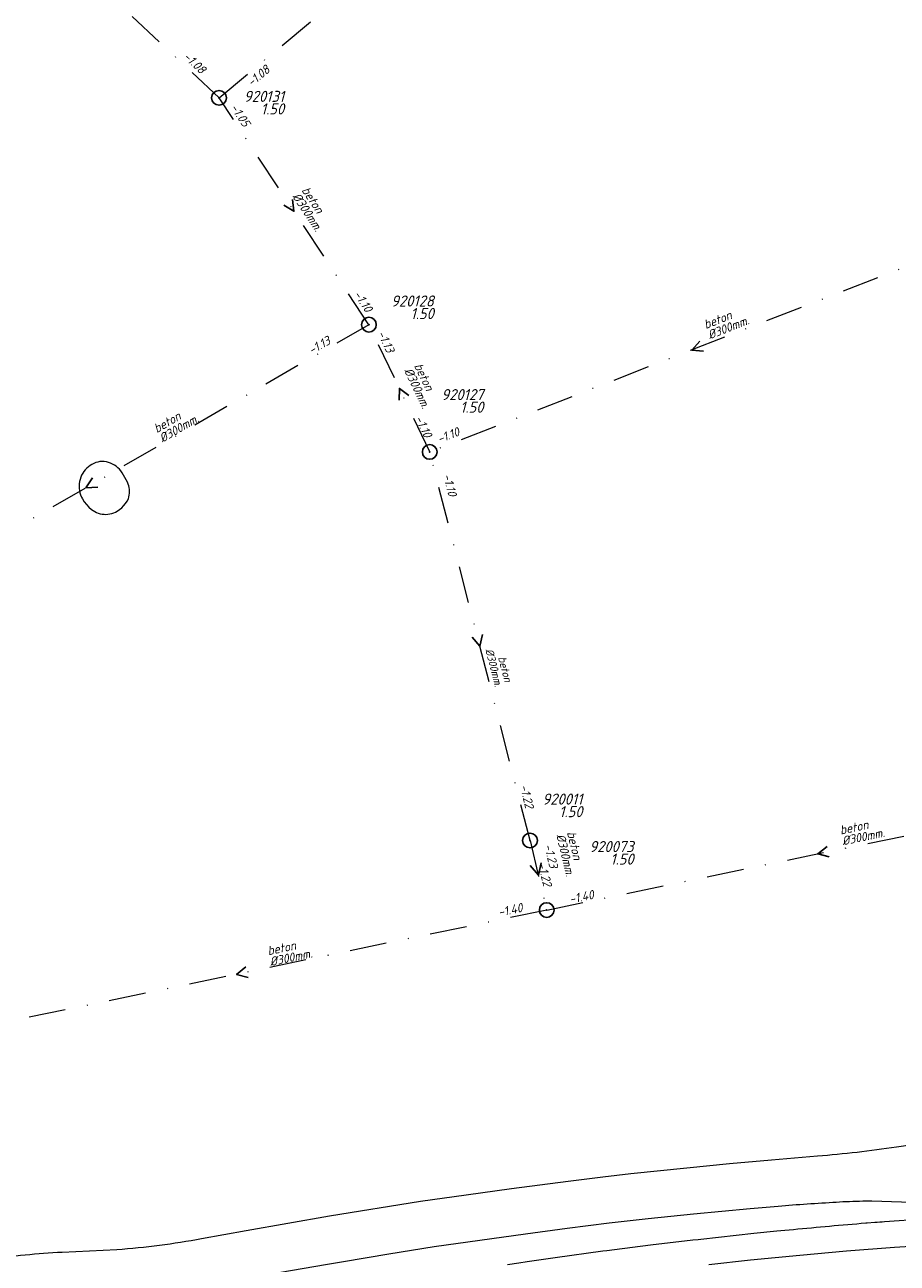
# Model space of a CAD drawing. Extents: x 148869 to 161638, y 453607 to 469810.
# Tile 730 of 1056: x 154697 to 154815, y 468242 to 468410. Entities that reach past the tile are written whole.
import ezdxf
from ezdxf.enums import TextEntityAlignment as Align

# ---------------------------------------------------------------- set-up
doc = ezdxf.new("R2010")
doc.units = 0
doc.header["$PDMODE"] = 32
doc.header["$PDSIZE"] = 2
doc.linetypes.add('RI-VWA', pattern=[11, 5, -3, 0, -3])
doc.layers.get('0').update_dxf_attribs({"linetype": 'CONTINUOUS'})
for name, color, linetype in [('B-OI-RI-BOB-T18-niet meenemen', 252, 'CONTINUOUS'), ('B-OI-RI-DIAMETER-T18-niet meenemen', 252, 'CONTINUOUS'), ('B-OI-RI-MATERIAAL-T18-niet meenemen', 252, 'CONTINUOUS'), ('B-OI-RI-STROOMRICHTING-S-niet meenemen', 252, 'CONTINUOUS'), ('B-OI-RI-VWA_PUTDEKSELHOOGTE-T25-niet meenemen', 252, 'CONTINUOUS'), ('gs dwa', 252, 'CONTINUOUS')]:
    doc.layers.add(name, color=color, linetype=linetype)
for name, color, linetype, lineweight in [('B-OI-RI-VWA_TRANSPORTLEIDING-G-niet meenemen', 252, 'RI-VWA', 18), ('B-RO-VH-VERHARDING_ASFALT-GV', 251, 'CONTINUOUS', 18), ('B-RO-VH-VERHARDING_TEGEL_RUBBER-GV', 251, 'CONTINUOUS', 18)]:
    doc.layers.add(name, color=color, linetype=linetype, lineweight=lineweight)
doc.styles.add('iso15', font='ISO.shx', dxfattribs={"oblique": 15})
doc.styles.add('NLCS-ISO-M750_CURSIEF', font='NLCS-ISO.ttf', dxfattribs={"oblique": 15})

# ---------------------------------------------------------------- blocks, each defined once
blk = doc.blocks.new('ACMAP_ANN_TEMPLATE_diam')
at = {"color": 0, "linetype": 'ByBlock', "style": 'iso15', "oblique": 15}
blk.add_attdef('diam', (0.5, -1.3), '', height=1.2, dxfattribs=at)
blk = doc.blocks.new('ACMAP_ANN_TEMPLATE_mat')
at = {"color": 0, "linetype": 'ByBlock', "style": 'iso15', "oblique": 15}
blk.add_attdef('mat', (0.5, 0.2), '', height=1.2, dxfattribs=at)
blk = doc.blocks.new('ACMAP_ANN_TEMPLATE_nap-l')
at = {"color": 0, "linetype": 'ByBlock', "style": 'iso15', "oblique": 15}
blk.add_attdef('nap-l', (3.3, 0.2), '', height=1.2, dxfattribs=at)
blk = doc.blocks.new('ACMAP_ANN_TEMPLATE_nap-r')
at = {"color": 0, "linetype": 'ByBlock', "style": 'iso15', "oblique": 15}
blk.add_attdef('nap-r', text='', height=1.2, dxfattribs=at).set_placement((-4.1, 0.2), align=Align.RIGHT)
blk = doc.blocks.new('ACMAP_ANN_TEMPLATE_puth-dwa')
at = {"color": 0, "linetype": 'ByBlock', "style": 'iso15', "oblique": 15}
blk.add_attdef('puth-dwa', text='', height=1.5, dxfattribs=at).set_placement((2.7, 1), align=Align.RIGHT)
blk = doc.blocks.new('ACMAP_ANN_TEMPLATE_putnr-dwa')
at = {"color": 0, "linetype": 'ByBlock', "style": 'iso15', "oblique": 15}
blk.add_attdef('putnr-dwa', text='', height=1.5, dxfattribs=at).set_placement((2.7, 2.7), align=Align.RIGHT)

msp = doc.modelspace()

# ---------------------------------------------------------------- linework, layer by layer
at = {"layer": 'B-OI-RI-STROOMRICHTING-S-niet meenemen'}
for points in [[(154732.84, 468386.17), (154733.03, 468384.58), (154731.64, 468385.38)], [(154787.99, 468366.97), (154786.91, 468365.78), (154788.51, 468365.63)], [(154748.57, 468359.61), (154747.3, 468360.59), (154747.27, 468358.99)], [(154705.74, 468348.45), (154704.85, 468347.1), (154706.46, 468347.2)], [(154758.55, 468327.23), (154758.21, 468325.66), (154757.15, 468326.87)], [(154805.22, 468298.53), (154803.96, 468297.53), (154805.52, 468297.12)], [(154766.52, 468296.33), (154766.13, 468294.63), (154765.01, 468295.96)], [(154726.52, 468282.21), (154725.26, 468281.21), (154726.82, 468280.8)]]:
    msp.add_lwpolyline(points, dxfattribs=at)
at = {"layer": 'B-OI-RI-VWA_TRANSPORTLEIDING-G-niet meenemen'}
for p, q in [((154722.88, 468399.94), (154784.47, 468451.25)), ((154722.88, 468399.94), (154681.16, 468438.99)), ((154743.18, 468369.21), (154722.88, 468399.94)), ((154822.39, 468379.57), (154751.42, 468351.98)), ((154743.18, 468369.21), (154666.52, 468325)), ((154751.42, 468351.98), (154743.18, 468369.21)), ((154765, 468299.34), (154751.42, 468351.98)), ((154767.26, 468289.92), (154840.66, 468305.14)), ((154765, 468299.34), (154767.26, 468289.92)), ((154767.26, 468289.92), (154683.26, 468272.51))]:
    msp.add_line(p, q, dxfattribs=at)
at = {"layer": 'B-RO-VH-VERHARDING_ASFALT-GV', "flags": 128}
for points in [[(154824.82, 468259.31), (154814.61, 468257.8)], [(154803.93, 468256.57), (154797.72, 468256.06), (154791.99, 468255.53), (154786.25, 468254.97), (154778.63, 468254.17), (154774.85, 468253.75), (154770.15, 468253.17), (154762.49, 468252.15), (154756.33, 468251.28), (154750.18, 468250.42), (154737.86, 468248.45), (154726.57, 468246.49), (154720.52, 468245.38)], [(154810.08, 468250.52), (154810.68, 468250.53), (154811.29, 468250.51), (154821.97, 468250.15)], [(154719.04, 468238.68), (154721.28, 468239.12), (154724.34, 468239.66), (154727.41, 468240.19), (154727.83, 468240.26), (154737.56, 468241.94), (154739.75, 468242.31), (154745.88, 468243.33), (154752.01, 468244.33), (154764.37, 468246.07), (154770.02, 468246.84), (154775.73, 468247.53), (154781, 468248.13), (154787.13, 468248.77), (154794.83, 468249.51), (154798.59, 468249.83)], [(154811.68, 468247.59), (154810.65, 468247.51), (154810.48, 468247.49)], [(154827.77, 468248.58), (154827.76, 468248.45), (154827.72, 468248.33), (154827.66, 468248.22), (154827.6, 468248.14), (154827.59, 468248.13), (154827.5, 468248.05), (154827.39, 468247.97), (154827.27, 468247.91), (154827.14, 468247.88), (154827.01, 468247.85), (154826.88, 468247.85), (154826.74, 468247.87), (154825.38, 468248.12), (154823.67, 468248.22), (154822.78, 468248.21), (154818.3, 468248.03), (154813.02, 468247.67)], [(154800.66, 468246.62), (154799.5, 468246.51), (154798.42, 468246.4), (154795.31, 468246.09), (154788.11, 468245.3), (154787.75, 468245.27), (154787.06, 468245.19), (154781.32, 468244.52), (154776.45, 468243.91), (154775.39, 468243.78), (154774.88, 468243.71), (154768.39, 468242.81), (154764.62, 468242.26), (154763.5, 468242.1), (154761.94, 468241.87)], [(154709.05, 468243.9), (154701.64, 468243.55)], [(154789.21, 468241.92), (154794.87, 468242.54), (154801.56, 468243.19), (154807.87, 468243.75), (154814.36, 468244.25), (154820.85, 468244.67), (154821.11, 468244.69), (154821.84, 468244.73)]]:
    msp.add_lwpolyline(points, dxfattribs=at)
at = {"layer": 'B-RO-VH-VERHARDING_ASFALT-GV'}
for points in [[(154814.61, 468257.8, -0.016191), (154803.93, 468256.57)], [(154806.48, 468250.37, -0.009154), (154810.08, 468250.52)], [(154798.59, 468249.83, -0.00418), (154806.48, 468250.37)], [(154810.48, 468247.49, 0.002856), (154800.66, 468246.62)], [(154813.02, 468247.67, 0.003036), (154811.68, 468247.59)], [(154720.52, 468245.38, -0.027395), (154709.05, 468243.9)], [(154701.64, 468243.55, 0.026448), (154691.62, 468242.54)]]:
    msp.add_lwpolyline(points, format="xyb", dxfattribs=at)
at = {"layer": 'B-RO-VH-VERHARDING_TEGEL_RUBBER-GV', "flags": 128}
msp.add_lwpolyline([(154708.36, 468343.64), (154708.61, 468343.72), (154708.86, 468343.82), (154709.09, 468343.95), (154709.4, 468344.17), (154709.7, 468344.42), (154709.96, 468344.69), (154710.2, 468344.99), (154710.42, 468345.3), (154710.6, 468345.64), (154710.67, 468345.88), (154710.73, 468346.13), (154710.75, 468346.38), (154710.76, 468346.64), (154710.75, 468346.89), (154710.71, 468347.14), (154710.65, 468347.39), (154710.58, 468347.63), (154710.48, 468347.86), (154709.76, 468349.16), (154709.59, 468349.4), (154709.4, 468349.63), (154709.19, 468349.84), (154708.96, 468350.03), (154708.71, 468350.2), (154708.46, 468350.34), (154708.19, 468350.46), (154707.91, 468350.56), (154707.62, 468350.63), (154707.33, 468350.68), (154707.03, 468350.7), (154706.74, 468350.67), (154706.46, 468350.61), (154706.18, 468350.53), (154705.92, 468350.42), (154705.66, 468350.29), (154705.41, 468350.14), (154705.18, 468349.97), (154704.96, 468349.78), (154704.76, 468349.57), (154704.58, 468349.34), (154704.42, 468349.09), (154704.27, 468348.82), (154704.15, 468348.54), (154704.06, 468348.25), (154703.99, 468347.95), (154703.95, 468347.65), (154703.93, 468347.35), (154703.94, 468347.04), (154703.98, 468346.74), (154704.04, 468346.45), (154704.13, 468346.16), (154704.24, 468345.87), (154704.37, 468345.6), (154704.63, 468345.21), (154704.92, 468344.84), (154705.25, 468344.51), (154705.6, 468344.19), (154705.81, 468344.04), (154706.04, 468343.9), (154706.28, 468343.78), (154706.52, 468343.68), (154706.78, 468343.61), (154707.04, 468343.56), (154707.31, 468343.53), (154707.57, 468343.52), (154707.84, 468343.54), (154708.1, 468343.58)], close=True, dxfattribs=at)
at = {"layer": 'gs dwa'}
for p in [(154722.88, 468399.94), (154743.18, 468369.21), (154751.42, 468351.98), (154765, 468299.34), (154767.26, 468289.92)]:
    msp.add_point(p, dxfattribs=at)

# ---------------------------------------------------------------- block references
at = {"layer": 'B-OI-RI-BOB-T18-niet meenemen'}
ref = msp.add_blockref('ACMAP_ANN_TEMPLATE_nap-l', (154715.42, 468407.49), dxfattribs=dict(at, rotation=316.8933272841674))
ref.add_attrib('nap-l', '-1.08', (154717.96, 468405.39), dxfattribs={"layer": '0', "color": 0, "linetype": 'ByBlock', "height": 1.2, "rotation": 316.8933, "style": 'NLCS-ISO-M750_CURSIEF', "oblique": 15})
ref = msp.add_blockref('ACMAP_ANN_TEMPLATE_nap-l', (154724.9, 468399.12), dxfattribs=dict(at, rotation=39.79733486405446))
ref.add_attrib('nap-l', '-1.08', (154727.31, 468401.39), dxfattribs={"layer": '0', "color": 0, "linetype": 'ByBlock', "height": 1.2, "rotation": 39.7973, "style": 'NLCS-ISO-M750_CURSIEF', "oblique": 15})
ref = msp.add_blockref('ACMAP_ANN_TEMPLATE_nap-r', (154728.28, 468392.36), dxfattribs=dict(at, rotation=303.4484420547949))
ref.add_attrib('nap-r', '-1.05', dxfattribs={"layer": '0', "color": 0, "linetype": 'ByBlock', "height": 1.2, "rotation": 303.4484, "style": 'NLCS-ISO-M750_CURSIEF', "oblique": 15}).set_placement((154726.18, 468395.89), align=Align.RIGHT)
ref = msp.add_blockref('ACMAP_ANN_TEMPLATE_nap-l', (154739.08, 468375.97), dxfattribs=dict(at, rotation=303.4484420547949))
ref.add_attrib('nap-l', '-1.10', (154741.06, 468373.33), dxfattribs={"layer": '0', "color": 0, "linetype": 'ByBlock', "height": 1.2, "rotation": 303.4484, "style": 'NLCS-ISO-M750_CURSIEF', "oblique": 15})
ref = msp.add_blockref('ACMAP_ANN_TEMPLATE_nap-r', (154747.2, 468361.51), dxfattribs=dict(at, rotation=295.5587884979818))
ref.add_attrib('nap-r', '-1.13', dxfattribs={"layer": '0', "color": 0, "linetype": 'ByBlock', "height": 1.2, "rotation": 295.5588, "style": 'NLCS-ISO-M750_CURSIEF', "oblique": 15}).set_placement((154745.61, 468365.3), align=Align.RIGHT)
ref = msp.add_blockref('ACMAP_ANN_TEMPLATE_nap-l', (154732.67, 468363.32), dxfattribs=dict(at, rotation=29.97214870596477))
ref.add_attrib('nap-l', '-1.13', (154735.43, 468365.14), dxfattribs={"layer": '0', "color": 0, "linetype": 'ByBlock', "height": 1.2, "rotation": 29.9721, "style": 'NLCS-ISO-M750_CURSIEF', "oblique": 15})
ref = msp.add_blockref('ACMAP_ANN_TEMPLATE_nap-l', (154747.78, 468359.44), dxfattribs=dict(at, rotation=295.5587884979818))
ref.add_attrib('nap-l', '-1.10', (154749.38, 468356.55), dxfattribs={"layer": '0', "color": 0, "linetype": 'ByBlock', "height": 1.2, "rotation": 295.5588, "style": 'NLCS-ISO-M750_CURSIEF', "oblique": 15})
ref = msp.add_blockref('ACMAP_ANN_TEMPLATE_nap-r', (154759.44, 468355.51), dxfattribs=dict(at, rotation=21.24388212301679))
ref.add_attrib('nap-r', '-1.10', dxfattribs={"layer": '0', "color": 0, "linetype": 'ByBlock', "height": 1.2, "rotation": 21.2439, "style": 'NLCS-ISO-M750_CURSIEF', "oblique": 15}).set_placement((154755.55, 468354.22), align=Align.RIGHT)
ref = msp.add_blockref('ACMAP_ANN_TEMPLATE_nap-r', (154754.79, 468341.87), dxfattribs=dict(at, rotation=284.4656853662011))
ref.add_attrib('nap-r', '-1.10', dxfattribs={"layer": '0', "color": 0, "linetype": 'ByBlock', "height": 1.2, "rotation": 284.4657, "style": 'NLCS-ISO-M750_CURSIEF', "oblique": 15}).set_placement((154753.96, 468345.89), align=Align.RIGHT)
ref = msp.add_blockref('ACMAP_ANN_TEMPLATE_nap-l', (154762.65, 468309.95), dxfattribs=dict(at, rotation=283.4911323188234))
ref.add_attrib('nap-l', '-1.22', (154763.61, 468306.79), dxfattribs={"layer": '0', "color": 0, "linetype": 'ByBlock', "height": 1.2, "rotation": 283.4911, "style": 'NLCS-ISO-M750_CURSIEF', "oblique": 15})
ref = msp.add_blockref('ACMAP_ANN_TEMPLATE_nap-r', (154768.42, 468291.5), dxfattribs=dict(at, rotation=283.4911323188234))
ref.add_attrib('nap-r', '-1.23', dxfattribs={"layer": '0', "color": 0, "linetype": 'ByBlock', "height": 1.2, "rotation": 283.4911, "style": 'NLCS-ISO-M750_CURSIEF', "oblique": 15}).set_placement((154767.65, 468295.53), align=Align.RIGHT)
ref = msp.add_blockref('ACMAP_ANN_TEMPLATE_nap-l', (154765, 468299.34), dxfattribs=dict(at, rotation=284.4656853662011))
ref.add_attrib('nap-l', '-1.22', (154766.02, 468296.19), dxfattribs={"layer": '0', "color": 0, "linetype": 'ByBlock', "height": 1.2, "rotation": 284.4657, "style": 'NLCS-ISO-M750_CURSIEF', "oblique": 15})
ref = msp.add_blockref('ACMAP_ANN_TEMPLATE_nap-l', (154767.26, 468289.92), dxfattribs=dict(at, rotation=11.71466281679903))
ref.add_attrib('nap-l', '-1.40', (154770.45, 468290.79), dxfattribs={"layer": '0', "color": 0, "linetype": 'ByBlock', "height": 1.2, "rotation": 11.7147, "style": 'NLCS-ISO-M750_CURSIEF', "oblique": 15})
ref = msp.add_blockref('ACMAP_ANN_TEMPLATE_nap-l', (154757.61, 468288.15), dxfattribs=dict(at, rotation=11.70944161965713))
ref.add_attrib('nap-l', '-1.40', (154760.8, 468289.02), dxfattribs={"layer": '0', "color": 0, "linetype": 'ByBlock', "height": 1.2, "rotation": 11.7094, "style": 'NLCS-ISO-M750_CURSIEF', "oblique": 15})
at = {"layer": 'B-OI-RI-DIAMETER-T18-niet meenemen'}
ref = msp.add_blockref('ACMAP_ANN_TEMPLATE_diam', (154733.55, 468387.73), dxfattribs=dict(at, rotation=303.4484420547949))
ref.add_attrib('diam', '%%c300mm.', (154732.75, 468386.59), dxfattribs={"layer": '0', "color": 0, "linetype": 'ByBlock', "height": 1.2, "rotation": 303.4484, "style": 'NLCS-ISO-M750_CURSIEF', "oblique": 15})
ref = msp.add_blockref('ACMAP_ANN_TEMPLATE_diam', (154788.4, 468368.24), dxfattribs=dict(at, rotation=21.24388212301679))
ref.add_attrib('diam', '%%c300mm.', (154789.34, 468367.21), dxfattribs={"layer": '0', "color": 0, "linetype": 'ByBlock', "height": 1.2, "rotation": 21.2439, "style": 'NLCS-ISO-M750_CURSIEF', "oblique": 15})
ref = msp.add_blockref('ACMAP_ANN_TEMPLATE_diam', (154748.86, 468364.02), dxfattribs=dict(at, rotation=295.5587884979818))
ref.add_attrib('diam', '%%c300mm.', (154747.91, 468363.01), dxfattribs={"layer": '0', "color": 0, "linetype": 'ByBlock', "height": 1.2, "rotation": 295.5588, "style": 'NLCS-ISO-M750_CURSIEF', "oblique": 15})
ref = msp.add_blockref('ACMAP_ANN_TEMPLATE_diam', (154714.12, 468354.07), dxfattribs=dict(at, rotation=29.97214870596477))
ref.add_attrib('diam', '%%c300mm.', (154715.2, 468353.2), dxfattribs={"layer": '0', "color": 0, "linetype": 'ByBlock', "height": 1.2, "rotation": 29.9721, "style": 'NLCS-ISO-M750_CURSIEF', "oblique": 15})
ref = msp.add_blockref('ACMAP_ANN_TEMPLATE_diam', (154759.95, 468325.91), dxfattribs=dict(at, xscale=0.9, yscale=0.9, rotation=284.4656853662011))
ref.add_attrib('diam', '%%c300mm.', (154758.93, 468325.18), dxfattribs={"layer": '0', "color": 0, "linetype": 'ByBlock', "height": 1.08, "rotation": 284.4657, "style": 'NLCS-ISO-M750_CURSIEF', "oblique": 15})
ref = msp.add_blockref('ACMAP_ANN_TEMPLATE_diam', (154806.63, 468299.84), dxfattribs=dict(at, rotation=11.71466281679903))
ref.add_attrib('diam', '%%c300mm.', (154807.38, 468298.67), dxfattribs={"layer": '0', "color": 0, "linetype": 'ByBlock', "height": 1.2, "rotation": 11.7147, "style": 'NLCS-ISO-M750_CURSIEF', "oblique": 15})
ref = msp.add_blockref('ACMAP_ANN_TEMPLATE_diam', (154769.68, 468300.86), dxfattribs=dict(at, rotation=283.4911323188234))
ref.add_attrib('diam', '%%c300mm.', (154768.53, 468300.07), dxfattribs={"layer": '0', "color": 0, "linetype": 'ByBlock', "height": 1.2, "rotation": 283.4911, "style": 'NLCS-ISO-M750_CURSIEF', "oblique": 15})
ref = msp.add_blockref('ACMAP_ANN_TEMPLATE_diam', (154729.11, 468283.49), dxfattribs=dict(at, rotation=11.70944161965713))
ref.add_attrib('diam', '%%c300mm.', (154729.87, 468282.32), dxfattribs={"layer": '0', "color": 0, "linetype": 'ByBlock', "height": 1.2, "rotation": 11.7094, "style": 'NLCS-ISO-M750_CURSIEF', "oblique": 15})
at = {"layer": 'B-OI-RI-MATERIAAL-T18-niet meenemen'}
ref = msp.add_blockref('ACMAP_ANN_TEMPLATE_mat', (154733.55, 468387.73), dxfattribs=dict(at, rotation=303.4484420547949))
ref.add_attrib('mat', 'beton', (154734, 468387.42), dxfattribs={"layer": '0', "color": 0, "linetype": 'ByBlock', "height": 1.2, "rotation": 303.4484, "style": 'NLCS-ISO-M750_CURSIEF', "oblique": 15})
ref = msp.add_blockref('ACMAP_ANN_TEMPLATE_mat', (154788.4, 468368.24), dxfattribs=dict(at, rotation=21.24388212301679))
ref.add_attrib('mat', 'beton', (154788.8, 468368.61), dxfattribs={"layer": '0', "color": 0, "linetype": 'ByBlock', "height": 1.2, "rotation": 21.2439, "style": 'NLCS-ISO-M750_CURSIEF', "oblique": 15})
ref = msp.add_blockref('ACMAP_ANN_TEMPLATE_mat', (154748.86, 468364.02), dxfattribs=dict(at, rotation=295.5587884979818))
ref.add_attrib('mat', 'beton', (154749.26, 468363.66), dxfattribs={"layer": '0', "color": 0, "linetype": 'ByBlock', "height": 1.2, "rotation": 295.5588, "style": 'NLCS-ISO-M750_CURSIEF', "oblique": 15})
ref = msp.add_blockref('ACMAP_ANN_TEMPLATE_mat', (154714.12, 468354.07), dxfattribs=dict(at, rotation=29.97214870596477))
ref.add_attrib('mat', 'beton', (154714.45, 468354.5), dxfattribs={"layer": '0', "color": 0, "linetype": 'ByBlock', "height": 1.2, "rotation": 29.9721, "style": 'NLCS-ISO-M750_CURSIEF', "oblique": 15})
ref = msp.add_blockref('ACMAP_ANN_TEMPLATE_mat', (154760.38, 468324.51), dxfattribs=dict(at, xscale=0.9, yscale=0.9, rotation=284.4656853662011))
ref.add_attrib('mat', 'beton', (154760.66, 468324.12), dxfattribs={"layer": '0', "color": 0, "linetype": 'ByBlock', "height": 1.08, "rotation": 284.4657, "style": 'NLCS-ISO-M750_CURSIEF', "oblique": 15})
ref = msp.add_blockref('ACMAP_ANN_TEMPLATE_mat', (154806.63, 468299.84), dxfattribs=dict(at, rotation=11.71466281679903))
ref.add_attrib('mat', 'beton', (154807.08, 468300.14), dxfattribs={"layer": '0', "color": 0, "linetype": 'ByBlock', "height": 1.2, "rotation": 11.7147, "style": 'NLCS-ISO-M750_CURSIEF', "oblique": 15})
ref = msp.add_blockref('ACMAP_ANN_TEMPLATE_mat', (154769.68, 468300.86), dxfattribs=dict(at, rotation=283.4911323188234))
ref.add_attrib('mat', 'beton', (154769.99, 468300.42), dxfattribs={"layer": '0', "color": 0, "linetype": 'ByBlock', "height": 1.2, "rotation": 283.4911, "style": 'NLCS-ISO-M750_CURSIEF', "oblique": 15})
ref = msp.add_blockref('ACMAP_ANN_TEMPLATE_mat', (154729.11, 468283.49), dxfattribs=dict(at, rotation=11.70944161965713))
ref.add_attrib('mat', 'beton', (154729.56, 468283.79), dxfattribs={"layer": '0', "color": 0, "linetype": 'ByBlock', "height": 1.2, "rotation": 11.7094, "style": 'NLCS-ISO-M750_CURSIEF', "oblique": 15})
at = {"layer": 'B-OI-RI-VWA_PUTDEKSELHOOGTE-T25-niet meenemen'}
ref = msp.add_blockref('ACMAP_ANN_TEMPLATE_putnr-dwa', (154729, 468396.69), dxfattribs=at)
ref.add_attrib('putnr-dwa', '920131', dxfattribs={"layer": '0', "color": 0, "linetype": 'ByBlock', "height": 1.5, "style": 'NLCS-ISO-M750_CURSIEF', "oblique": 15}).set_placement((154731.7, 468399.39), align=Align.RIGHT)
ref = msp.add_blockref('ACMAP_ANN_TEMPLATE_puth-dwa', (154729, 468396.69), dxfattribs=at)
ref.add_attrib('puth-dwa', '1.50', dxfattribs={"layer": '0', "color": 0, "linetype": 'ByBlock', "height": 1.5, "style": 'NLCS-ISO-M750_CURSIEF', "oblique": 15}).set_placement((154731.7, 468397.69), align=Align.RIGHT)
ref = msp.add_blockref('ACMAP_ANN_TEMPLATE_putnr-dwa', (154749.27, 468368.97), dxfattribs=at)
ref.add_attrib('putnr-dwa', '920128', dxfattribs={"layer": '0', "color": 0, "linetype": 'ByBlock', "height": 1.5, "style": 'NLCS-ISO-M750_CURSIEF', "oblique": 15}).set_placement((154751.97, 468371.67), align=Align.RIGHT)
ref = msp.add_blockref('ACMAP_ANN_TEMPLATE_puth-dwa', (154749.27, 468368.97), dxfattribs=at)
ref.add_attrib('puth-dwa', '1.50', dxfattribs={"layer": '0', "color": 0, "linetype": 'ByBlock', "height": 1.5, "style": 'NLCS-ISO-M750_CURSIEF', "oblique": 15}).set_placement((154751.97, 468369.97), align=Align.RIGHT)
ref = msp.add_blockref('ACMAP_ANN_TEMPLATE_putnr-dwa', (154755.99, 468356.29), dxfattribs=at)
ref.add_attrib('putnr-dwa', '920127', dxfattribs={"layer": '0', "color": 0, "linetype": 'ByBlock', "height": 1.5, "style": 'NLCS-ISO-M750_CURSIEF', "oblique": 15}).set_placement((154758.69, 468358.99), align=Align.RIGHT)
ref = msp.add_blockref('ACMAP_ANN_TEMPLATE_puth-dwa', (154755.99, 468356.29), dxfattribs=at)
ref.add_attrib('puth-dwa', '1.50', dxfattribs={"layer": '0', "color": 0, "linetype": 'ByBlock', "height": 1.5, "style": 'NLCS-ISO-M750_CURSIEF', "oblique": 15}).set_placement((154758.69, 468357.29), align=Align.RIGHT)
ref = msp.add_blockref('ACMAP_ANN_TEMPLATE_putnr-dwa', (154769.4, 468301.5), dxfattribs=at)
ref.add_attrib('putnr-dwa', '920011', dxfattribs={"layer": '0', "color": 0, "linetype": 'ByBlock', "height": 1.5, "style": 'NLCS-ISO-M750_CURSIEF', "oblique": 15}).set_placement((154772.1, 468304.2), align=Align.RIGHT)
ref = msp.add_blockref('ACMAP_ANN_TEMPLATE_puth-dwa', (154769.4, 468301.5), dxfattribs=at)
ref.add_attrib('puth-dwa', '1.50', dxfattribs={"layer": '0', "color": 0, "linetype": 'ByBlock', "height": 1.5, "style": 'NLCS-ISO-M750_CURSIEF', "oblique": 15}).set_placement((154772.1, 468302.5), align=Align.RIGHT)
ref = msp.add_blockref('ACMAP_ANN_TEMPLATE_putnr-dwa', (154776.33, 468295.07), dxfattribs=at)
ref.add_attrib('putnr-dwa', '920073', dxfattribs={"layer": '0', "color": 0, "linetype": 'ByBlock', "height": 1.5, "style": 'NLCS-ISO-M750_CURSIEF', "oblique": 15}).set_placement((154779.03, 468297.77), align=Align.RIGHT)
ref = msp.add_blockref('ACMAP_ANN_TEMPLATE_puth-dwa', (154776.33, 468295.07), dxfattribs=at)
ref.add_attrib('puth-dwa', '1.50', dxfattribs={"layer": '0', "color": 0, "linetype": 'ByBlock', "height": 1.5, "style": 'NLCS-ISO-M750_CURSIEF', "oblique": 15}).set_placement((154779.03, 468296.07), align=Align.RIGHT)

doc.saveas('drawing.dxf')
